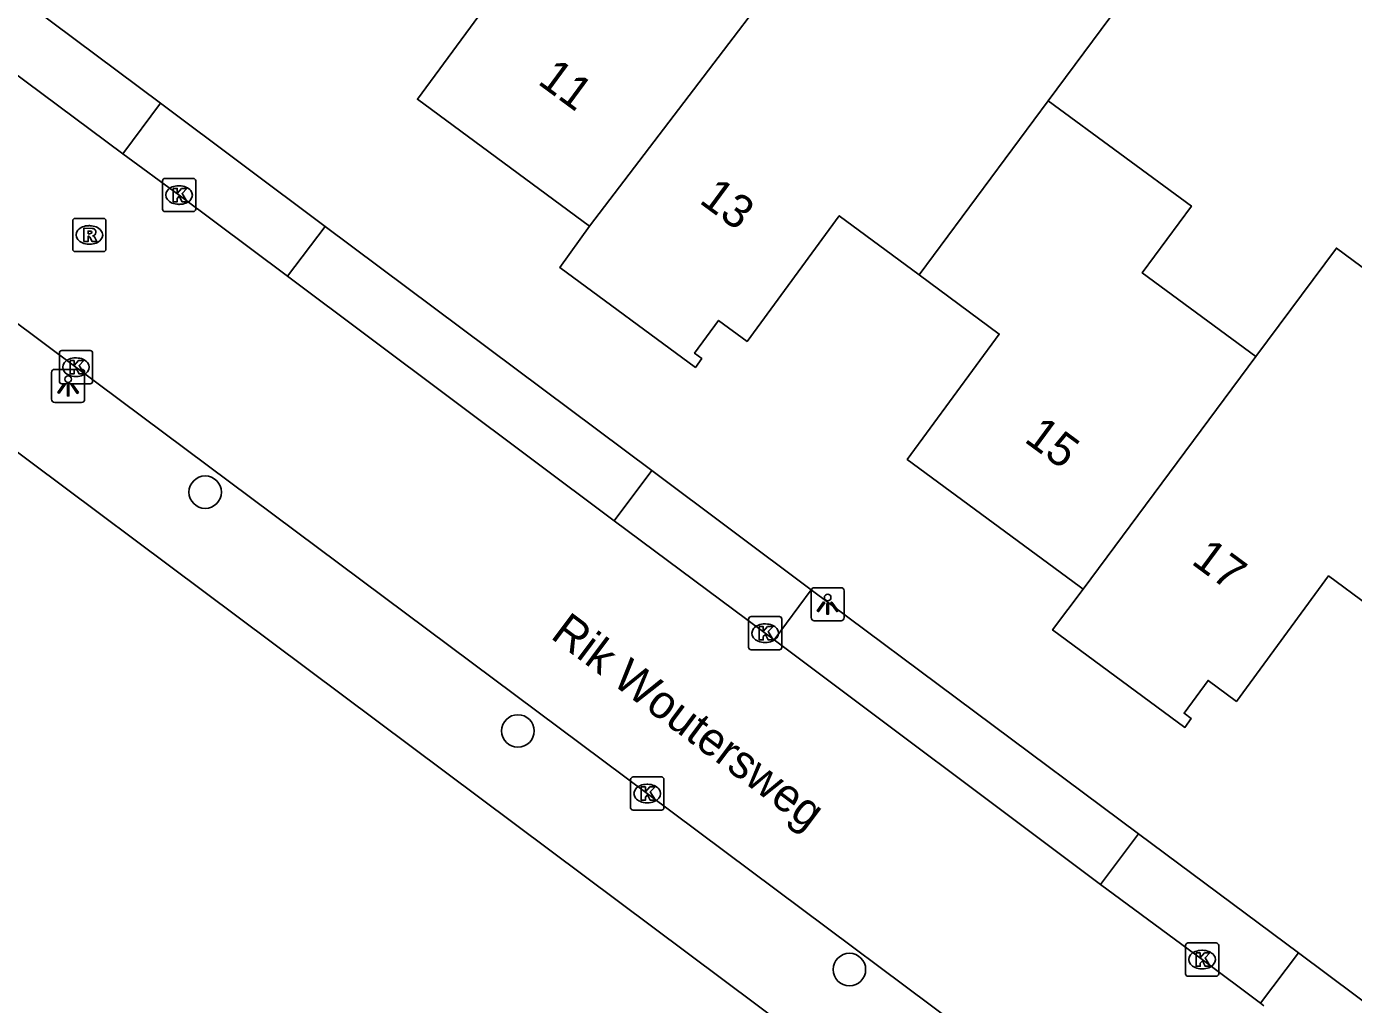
# Model space of a CAD drawing. Extents: x 163268 to 164360, y 381529 to 382285.
# Drawn here: x 163897.99 to 163937.95, y 382062.58 to 382092.02 of the extents above; entities that cross this region are included whole.
import ezdxf

# ---------------------------------------------------------------- set-up
doc = ezdxf.new("R2010")
doc.units = 0
for name, color, linetype in [('IMGEO_Boom', 7, 'Continuous'), ('IMGEO_Kolk', 7, 'Continuous'), ('IMGEO_Lichtpunt', 7, 'Continuous'), ('IMGEO_Openbare_ruimte_label', 7, 'Continuous'), ('IMGEO_Pand', 7, 'Continuous'), ('IMGEO_Pand_nummerreeks', 7, 'Continuous'), ('IMGEO_Parkeervlak_open', 7, 'Continuous'), ('IMGEO_Rijbaan_lokaal_open', 7, 'Continuous'), ('IMGEO_Rioolput', 7, 'Continuous'), ('IMGEO_Voetpad_open', 7, 'Continuous')]:
    doc.layers.add(name, color=color, linetype=linetype)

msp = doc.modelspace()

# ---------------------------------------------------------------- linework, layer by layer
at = {"layer": 'IMGEO_Boom'}
for centre in [(163903.366, 382078.002), (163912.783, 382070.812), (163922.767, 382063.628)]:
    msp.add_circle(centre, 0.489, dxfattribs=at)
at = {"layer": 'IMGEO_Kolk'}
for p, q in [((163902.079, 382086.522), (163902.079, 382087.374)), ((163902.154, 382087.448), (163903.006, 382087.448)), ((163902.567, 382087.228), (163902.592, 382087.228)), ((163903.08, 382087.374), (163903.08, 382086.522)), ((163903.006, 382086.448), (163902.154, 382086.448)), ((163902.59, 382086.668), (163902.565, 382086.668)), ((163898.974, 382081.338), (163898.974, 382082.19)), ((163899.049, 382082.264), (163899.901, 382082.264)), ((163899.462, 382082.044), (163899.487, 382082.044)), ((163899.975, 382082.19), (163899.975, 382081.338)), ((163899.901, 382081.264), (163899.049, 382081.264)), ((163899.485, 382081.484), (163899.46, 382081.484)), ((163919.73, 382073.329), (163919.73, 382074.181)), ((163919.805, 382074.255), (163920.657, 382074.255)), ((163920.218, 382074.035), (163920.243, 382074.035)), ((163920.731, 382074.181), (163920.731, 382073.329)), ((163920.657, 382073.255), (163919.805, 382073.255)), ((163920.241, 382073.475), (163920.216, 382073.475)), ((163916.178, 382068.5), (163916.178, 382069.352)), ((163916.253, 382069.426), (163917.105, 382069.426)), ((163916.666, 382069.206), (163916.691, 382069.206)), ((163917.179, 382069.352), (163917.179, 382068.5)), ((163917.105, 382068.426), (163916.253, 382068.426)), ((163916.689, 382068.646), (163916.664, 382068.646)), ((163932.887, 382063.501), (163932.887, 382064.353)), ((163932.962, 382064.427), (163933.814, 382064.427)), ((163933.888, 382064.353), (163933.888, 382063.501)), ((163933.375, 382064.207), (163933.4, 382064.207)), ((163933.398, 382063.647), (163933.373, 382063.647)), ((163933.814, 382063.427), (163932.962, 382063.427))]:
    msp.add_line(p, q, dxfattribs=at)
for points in [[(163902.079, 382086.522), (163902.079, 382087.374)], [(163902.154, 382087.448), (163903.006, 382087.448)], [(163902.4, 382087.148), (163902.523, 382087.148), (163902.523, 382086.997), (163902.653, 382087.148), (163902.817, 382087.148), (163902.671, 382086.997), (163902.824, 382086.748), (163902.672, 382086.748), (163902.587, 382086.912), (163902.523, 382086.845), (163902.523, 382086.748), (163902.4, 382086.748), (163902.4, 382087.148)], [(163903.08, 382087.374), (163903.08, 382086.522)], [(163903.006, 382086.448), (163902.154, 382086.448)], [(163898.974, 382081.338), (163898.974, 382082.19)], [(163899.049, 382082.264), (163899.901, 382082.264)], [(163899.295, 382081.964), (163899.418, 382081.964), (163899.418, 382081.813), (163899.548, 382081.964), (163899.712, 382081.964), (163899.566, 382081.813), (163899.719, 382081.564), (163899.567, 382081.564), (163899.482, 382081.728), (163899.418, 382081.661), (163899.418, 382081.564), (163899.295, 382081.564), (163899.295, 382081.964)], [(163899.975, 382082.19), (163899.975, 382081.338)], [(163899.901, 382081.264), (163899.049, 382081.264)], [(163919.73, 382073.329), (163919.73, 382074.181)], [(163919.805, 382074.255), (163920.657, 382074.255)], [(163920.051, 382073.955), (163920.174, 382073.955), (163920.174, 382073.804), (163920.304, 382073.955), (163920.468, 382073.955), (163920.322, 382073.804), (163920.475, 382073.555), (163920.323, 382073.555), (163920.238, 382073.719), (163920.174, 382073.652), (163920.174, 382073.555), (163920.051, 382073.555), (163920.051, 382073.955)], [(163920.731, 382074.181), (163920.731, 382073.329)], [(163920.657, 382073.255), (163919.805, 382073.255)], [(163916.178, 382068.5), (163916.178, 382069.352)], [(163916.253, 382069.426), (163917.105, 382069.426)], [(163917.179, 382069.352), (163917.179, 382068.5)], [(163916.499, 382069.126), (163916.622, 382069.126), (163916.622, 382068.975), (163916.752, 382069.126), (163916.916, 382069.126), (163916.77, 382068.975), (163916.923, 382068.726), (163916.771, 382068.726), (163916.686, 382068.89), (163916.622, 382068.823), (163916.622, 382068.726), (163916.499, 382068.726), (163916.499, 382069.126)], [(163917.105, 382068.426), (163916.253, 382068.426)], [(163932.887, 382063.501), (163932.887, 382064.353)], [(163932.962, 382064.427), (163933.814, 382064.427)], [(163933.888, 382064.353), (163933.888, 382063.501)], [(163933.208, 382064.127), (163933.331, 382064.127), (163933.331, 382063.976), (163933.461, 382064.127), (163933.625, 382064.127), (163933.479, 382063.976), (163933.632, 382063.727), (163933.48, 382063.727), (163933.395, 382063.891), (163933.331, 382063.824), (163933.331, 382063.727), (163933.208, 382063.727), (163933.208, 382064.127)], [(163933.814, 382063.427), (163932.962, 382063.427)]]:
    msp.add_lwpolyline(points, dxfattribs=at)
for centre, start, end in [((163902.156, 382087.372), 91.552, 178.448), ((163902.156, 382087.372), 91.552, 178.448), ((163903.004, 382087.372), 1.552, 88.448), ((163903.004, 382087.372), 1.552, 88.448), ((163902.156, 382086.524), 181.552, 268.448), ((163902.156, 382086.524), 181.552, 268.448), ((163903.004, 382086.524), 271.552, 358.448), ((163903.004, 382086.524), 271.552, 358.448), ((163899.051, 382082.188), 91.552, 178.448), ((163899.051, 382082.188), 91.552, 178.448), ((163899.899, 382082.188), 1.552, 88.448), ((163899.899, 382082.188), 1.552, 88.448), ((163899.051, 382081.34), 181.552, 268.448), ((163899.051, 382081.34), 181.552, 268.448), ((163899.899, 382081.34), 271.552, 358.448), ((163899.899, 382081.34), 271.552, 358.448), ((163919.807, 382074.179), 91.552, 178.448), ((163919.807, 382074.179), 91.552, 178.448), ((163920.655, 382074.179), 1.552, 88.448), ((163920.655, 382074.179), 1.552, 88.448), ((163919.807, 382073.331), 181.552, 268.448), ((163919.807, 382073.331), 181.552, 268.448), ((163920.655, 382073.331), 271.552, 358.448), ((163920.655, 382073.331), 271.552, 358.448), ((163916.255, 382069.35), 91.552, 178.448), ((163916.255, 382069.35), 91.552, 178.448), ((163917.103, 382069.35), 1.552, 88.448), ((163917.103, 382069.35), 1.552, 88.448), ((163916.255, 382068.502), 181.552, 268.448), ((163916.255, 382068.502), 181.552, 268.448), ((163917.103, 382068.502), 271.552, 358.448), ((163917.103, 382068.502), 271.552, 358.448), ((163932.964, 382064.351), 91.552, 178.448), ((163932.964, 382064.351), 91.552, 178.448), ((163933.812, 382064.351), 1.552, 88.448), ((163933.812, 382064.351), 1.552, 88.448), ((163932.964, 382063.503), 181.552, 268.448), ((163932.964, 382063.503), 181.552, 268.448), ((163933.812, 382063.503), 271.552, 358.448), ((163933.812, 382063.503), 271.552, 358.448)]:
    msp.add_arc(centre, 0.0765, start, end, dxfattribs=at)
for centre, major_axis, ratio, start_param, end_param in [((163902.566, 382086.948), (-0.387, 0.002), 0.722429, 4.712389, 7.853982), ((163902.591, 382086.948), (-0.39, 0.002), 0.717154, 1.570796, 4.712389), ((163899.461, 382081.764), (-0.387, 0.002), 0.722429, 4.712389, 7.853982), ((163899.486, 382081.764), (-0.39, 0.002), 0.717154, 1.570796, 4.712389), ((163920.217, 382073.755), (-0.387, 0.002), 0.722429, 4.712389, 7.853982), ((163920.242, 382073.755), (-0.39, 0.002), 0.717154, 1.570796, 4.712389), ((163916.665, 382068.926), (-0.387, 0.002), 0.722429, 4.712389, 7.853982), ((163916.69, 382068.926), (-0.39, 0.002), 0.717154, 1.570796, 4.712389), ((163933.374, 382063.927), (-0.387, 0.002), 0.722429, 4.712389, 7.853982), ((163933.399, 382063.927), (-0.39, 0.002), 0.717154, 1.570796, 4.712389)]:
    msp.add_ellipse(centre, major_axis=major_axis, ratio=ratio, start_param=start_param, end_param=end_param, dxfattribs=at)
at = {"layer": 'IMGEO_Lichtpunt'}
for p, q in [((163898.739, 382081.604), (163898.739, 382080.797)), ((163898.739, 382081.604), (163898.739, 382080.797)), ((163899.641, 382081.699), (163898.833, 382081.699)), ((163899.641, 382081.699), (163898.833, 382081.699)), ((163899.735, 382080.797), (163899.735, 382081.604)), ((163899.735, 382080.797), (163899.735, 382081.604)), ((163898.833, 382080.703), (163899.641, 382080.703)), ((163898.833, 382080.703), (163899.641, 382080.703)), ((163921.613, 382075.031), (163921.613, 382074.224)), ((163921.613, 382075.031), (163921.613, 382074.224)), ((163922.515, 382075.126), (163921.707, 382075.126)), ((163922.515, 382075.126), (163921.707, 382075.126)), ((163922.609, 382074.224), (163922.609, 382075.031)), ((163922.609, 382074.224), (163922.609, 382075.031)), ((163921.707, 382074.13), (163922.515, 382074.13)), ((163921.707, 382074.13), (163922.515, 382074.13))]:
    msp.add_line(p, q, dxfattribs=at)
for points in [[(163899.113, 382081.268), (163899.152, 382081.24), (163898.964, 382080.978), (163898.926, 382081.005), (163899.113, 382081.268)], [(163899.215, 382081.22), (163899.262, 382081.22), (163899.262, 382080.898), (163899.215, 382080.898), (163899.215, 382081.22)], [(163899.325, 382081.24), (163899.363, 382081.267), (163899.55, 382081.005), (163899.511, 382080.977), (163899.325, 382081.24)], [(163921.987, 382074.695), (163922.026, 382074.667), (163921.838, 382074.405), (163921.8, 382074.432), (163921.987, 382074.695)], [(163922.089, 382074.647), (163922.136, 382074.647), (163922.136, 382074.325), (163922.089, 382074.325), (163922.089, 382074.647)], [(163922.199, 382074.667), (163922.237, 382074.694), (163922.424, 382074.432), (163922.385, 382074.404), (163922.199, 382074.667)]]:
    msp.add_lwpolyline(points, dxfattribs=at)
for centre in [(163899.238, 382081.402), (163922.112, 382074.829)]:
    msp.add_circle(centre, 0.0994, dxfattribs=at)
for centre, start, end in [((163898.833, 382081.604), 90, 180), ((163898.833, 382081.604), 90, 180), ((163899.641, 382081.604), 0, 90), ((163899.641, 382081.604), 0, 90), ((163898.833, 382080.797), 180, 270), ((163898.833, 382080.797), 180, 270), ((163899.641, 382080.797), 270, 0), ((163899.641, 382080.797), 270, 360), ((163921.707, 382075.031), 90, 180), ((163921.707, 382075.031), 90, 180), ((163922.515, 382075.031), 0, 90), ((163922.515, 382075.031), 0, 90), ((163921.707, 382074.224), 180, 270), ((163921.707, 382074.224), 180, 270), ((163922.515, 382074.224), 270, 0), ((163922.515, 382074.224), 270, 360)]:
    msp.add_arc(centre, 0.0946, start, end, dxfattribs=at)
at = {"layer": 'IMGEO_Pand'}
for points in [[(163924.2, 382098.163), (163914.941, 382086.013)], [(163924.2, 382098.163), (163931.164, 382093.041), (163928.754, 382089.788)], [(163914.941, 382086.013), (163909.759, 382089.831), (163912.535, 382093.613), (163910.126, 382095.393)], [(163924.868, 382084.542), (163928.754, 382089.788)], [(163928.754, 382089.788), (163933.064, 382086.618), (163931.583, 382084.605), (163935.007, 382082.087)], [(163924.868, 382084.542), (163922.459, 382086.322), (163919.683, 382082.54), (163918.829, 382083.172), (163918.103, 382082.186), (163918.322, 382082.025), (163918.128, 382081.76), (163914.041, 382084.77), (163914.941, 382086.013)], [(163935.007, 382082.087), (163937.434, 382085.352), (163939.214, 382084.029), (163940.235, 382085.404)], [(163929.802, 382075.084), (163929.681, 382075.173), (163924.506, 382078.986), (163927.277, 382082.762), (163924.868, 382084.542)], [(163935.007, 382082.087), (163929.802, 382075.084)], [(163939.586, 382073.719), (163937.199, 382075.482), (163934.423, 382071.7), (163933.569, 382072.332), (163932.843, 382071.346), (163933.062, 382071.185), (163932.868, 382070.92), (163928.887, 382073.852), (163929.802, 382075.084)]]:
    msp.add_lwpolyline(points, dxfattribs=at)
at = {"layer": 'IMGEO_Parkeervlak_open'}
for points in [[(163892.281, 382096.981), (163902.018, 382089.71)], [(163906.98, 382086.005), (163916.812, 382078.657)], [(163921.618, 382075.063), (163931.476, 382067.715)], [(163936.287, 382064.129), (163945.977, 382056.892)]]:
    msp.add_lwpolyline(points, dxfattribs=at)
at = {"layer": 'IMGEO_Rijbaan_lokaal_open'}
for points in [[(163931.652, 382057.738), (163929.876, 382059.068), (163916.68, 382068.927), (163899.475, 382081.765), (163881.495, 382095.2), (163864.276, 382108.044), (163857.807, 382112.86), (163853.607, 382115.993)], [(163891.163, 382095.44), (163900.884, 382088.189)], [(163900.884, 382088.189), (163902.58, 382086.947), (163905.845, 382084.503)], [(163915.687, 382077.136), (163905.845, 382084.503)], [(163920.502, 382073.552), (163915.687, 382077.136)], [(163930.332, 382066.193), (163920.502, 382073.552)], [(163935.143, 382062.616), (163933.388, 382063.926), (163930.332, 382066.193)], [(163935.143, 382062.616), (163935.249, 382062.537)]]:
    msp.add_lwpolyline(points, dxfattribs=at)
at = {"layer": 'IMGEO_Rioolput'}
for p, q in [((163899.377, 382085.32), (163899.377, 382086.172)), ((163899.452, 382086.246), (163900.304, 382086.246)), ((163899.865, 382086.026), (163899.89, 382086.026)), ((163900.378, 382086.172), (163900.378, 382085.32)), ((163900.304, 382085.246), (163899.452, 382085.246)), ((163899.888, 382085.466), (163899.863, 382085.466))]:
    msp.add_line(p, q, dxfattribs=at)
for points in [[(163899.377, 382085.32), (163899.377, 382086.172)], [(163899.452, 382086.246), (163900.304, 382086.246)], [(163899.966, 382085.944), (163899.714, 382085.946), (163899.714, 382085.546)], [(163900.378, 382086.172), (163900.378, 382085.32)], [(163899.714, 382085.546), (163899.838, 382085.546), (163899.838, 382085.708), (163899.849, 382085.708)], [(163899.892, 382085.865), (163899.838, 382085.865), (163899.838, 382085.784)], [(163899.838, 382085.784), (163899.89, 382085.784)], [(163899.896, 382085.679), (163899.967, 382085.546), (163900.107, 382085.546), (163900.042, 382085.672)], [(163900.304, 382085.246), (163899.452, 382085.246)]]:
    msp.add_lwpolyline(points, dxfattribs=at)
for centre, radius, start, end in [((163899.454, 382086.17), 0.0765, 91.552, 178.448), ((163899.454, 382086.17), 0.0765, 91.552, 178.448), ((163899.965, 382085.834), 0.109, 350.3612, 89.416), ((163900.302, 382086.17), 0.0765, 1.552, 88.448), ((163900.302, 382086.17), 0.0765, 1.552, 88.448), ((163899.848, 382085.655), 0.0533, 26.0293, 88.6989), ((163899.874, 382085.973), 0.19, 274.7715, 282.9687), ((163899.898, 382085.769), 0.0964, 77.0061, 93.1865), ((163899.912, 382085.826), 0.0378, 276.6634, 79.6772), ((163899.963, 382085.834), 0.112, 277.5842, 350.9817), ((163899.947, 382085.619), 0.108, 29.5134, 73.7905), ((163899.454, 382085.322), 0.0765, 181.552, 268.448), ((163899.454, 382085.322), 0.0765, 181.552, 268.448), ((163900.302, 382085.322), 0.0765, 271.552, 358.448), ((163900.302, 382085.322), 0.0765, 271.552, 358.448)]:
    msp.add_arc(centre, radius, start, end, dxfattribs=at)
for centre, major_axis, ratio, start_param, end_param in [((163899.864, 382085.746), (-0.387, 0.002), 0.722429, 4.712389, 7.853982), ((163899.889, 382085.746), (-0.39, 0.002), 0.717154, 1.570796, 4.712389)]:
    msp.add_ellipse(centre, major_axis=major_axis, ratio=ratio, start_param=start_param, end_param=end_param, dxfattribs=at)
at = {"layer": 'IMGEO_Voetpad_open'}
for points in [[(163844.84, 382118.673), (163876.191, 382095.274), (163880.403, 382092.13), (163921.027, 382061.786)], [(163902.018, 382089.71), (163900.884, 382088.189)], [(163902.018, 382089.71), (163906.98, 382086.005)], [(163905.845, 382084.503), (163906.98, 382086.005)], [(163916.812, 382078.657), (163915.687, 382077.136)], [(163916.812, 382078.657), (163921.618, 382075.063)], [(163921.618, 382075.063), (163920.502, 382073.552)], [(163931.476, 382067.715), (163930.332, 382066.193)], [(163931.476, 382067.715), (163936.287, 382064.129)], [(163936.287, 382064.129), (163935.143, 382062.616)]]:
    msp.add_lwpolyline(points, dxfattribs=at)

# ---------------------------------------------------------------- texts
at = {"layer": 'IMGEO_Openbare_ruimte_label'}
msp.add_text('Rik Woutersweg', height=1, rotation=323.2103, dxfattribs=at).set_placement((163913.733, 382073.629))
at = {"layer": 'IMGEO_Pand_nummerreeks'}
for s, rotation, p in [('11', 323.6179, (163913.345, 382090.32)), ('13', 323.6179, (163918.21, 382086.734)), ('15', 323.6172, (163927.997, 382079.544)), ('17', 323.4969, (163933.029, 382075.868))]:
    msp.add_text(s, height=1, rotation=rotation, dxfattribs=at).set_placement(p)

doc.saveas('drawing.dxf')
